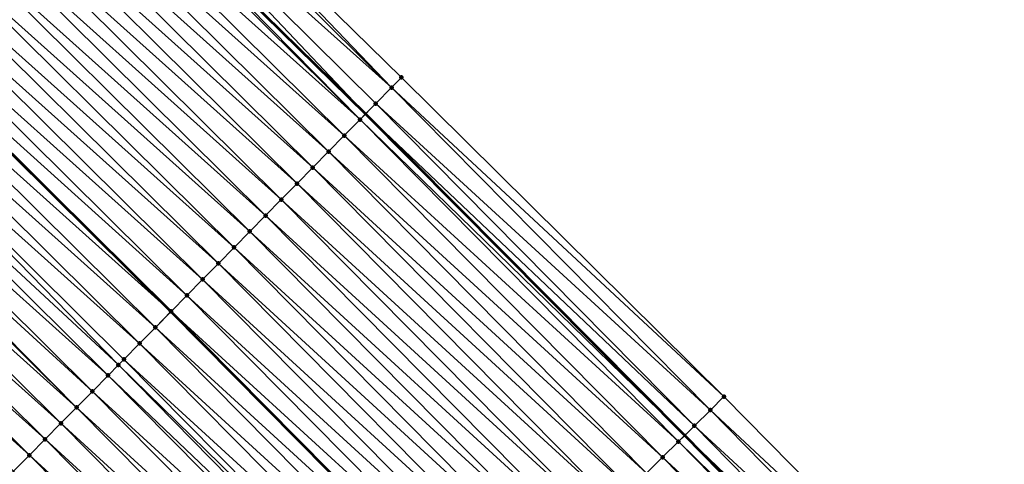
# Model space of a CAD drawing. Header units: feet. Extents: x 2017353 to 2024169, y 808050 to 818690.
# Tile 285 of 305: x 2022768 to 2022812, y 814058 to 814078. Entities that reach past the tile are written whole.
import ezdxf

# ---------------------------------------------------------------- set-up
doc = ezdxf.new("R2010")
doc.units = ezdxf.units.FT
doc.header["$MEASUREMENT"] = 0
for name, color, linetype, lineweight in [('EP_Travel Lane', 172, 'Continuous', 53), ('SB-Road Shots', 141, 'Continuous', 100), ('SB-Road X-Section', 40, 'Continuous', 13), ('STRIPING', 60, 'Continuous', 53)]:
    doc.layers.add(name, color=color, linetype=linetype, lineweight=lineweight)
doc.layers.add('I-77-MM15-17_SB-Surface-BORDER', color=7, linetype='Continuous')
doc.layers.add('I-77-MM15-17_SB-Surface-TIN', color=7, linetype='Continuous')

msp = doc.modelspace()

# ---------------------------------------------------------------- linework, layer by layer
at = {"layer": 'EP_Travel Lane'}
msp.add_polyline3d([(2022769.379040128, 814087.7297632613, 294.7547948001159), (2022783.657795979, 814073.7430818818, 295.463396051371), (2022797.882435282, 814059.4164384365, 296.1552700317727), (2022811.886032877, 814045.1531143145, 296.8314570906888), (2022826.034916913, 814030.596811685, 297.5256581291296), (2022839.726765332, 814016.0340375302, 298.2030862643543), (2022853.418327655, 814001.4715676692, 298.892780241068), (2022867.104800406, 813986.6246698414, 299.5942182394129), (2022880.586441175, 813971.867862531, 300.2891601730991), (2022894.190334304, 813956.8625569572, 300.9829358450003)], dxfattribs=at)
at = {"layer": 'I-77-MM15-17_SB-Surface-BORDER', "color": 3, "linetype": 'Continuous', "lineweight": -3}
msp.add_polyline3d([(2022770.972810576, 814089.3465911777, 294.9082043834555), (2022785.257227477, 814075.3653871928, 295.6120124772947), (2022799.633649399, 814061.1436051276, 296.3158301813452), (2022813.668397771, 814046.91095998, 296.99397027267), (2022827.604965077, 814032.0793633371, 297.6666465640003), (2022841.576589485, 814017.780694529, 298.3675052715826), (2022855.353183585, 814003.2988571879, 299.0720979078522), (2022869.031053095, 813988.3927877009, 299.7789028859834), (2022882.116961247, 813973.2729143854, 300.4398825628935), (2022895.046015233, 813957.6194864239, 301.0670082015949)], dxfattribs=at)
at = {"layer": 'I-77-MM15-17_SB-Surface-TIN', "color": 128, "linetype": 'Continuous', "lineweight": -3}
for points in [[(2022784.811597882, 814074.9133857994, 295.5706303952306), (2022770.610250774, 814088.978596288, 294.8694895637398), (2022769.908201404, 814088.2664642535, 294.8034019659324)], [(2022784.811597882, 814074.9133857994, 295.5706303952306), (2022770.972810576, 814089.3465911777, 294.9082043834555), (2022770.610250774, 814088.978596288, 294.8694895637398)], [(2022784.811597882, 814074.9133857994, 295.5706303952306), (2022785.257227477, 814075.3653871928, 295.6120124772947), (2022770.972810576, 814089.3465911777, 294.9082043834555)], [(2022769.908201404, 814088.2664642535, 294.8034019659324), (2022769.379040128, 814087.7297632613, 294.7547948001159), (2022783.657795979, 814073.7430818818, 295.463396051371)], [(2022784.109560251, 814074.2012421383, 295.5040707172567), (2022769.908201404, 814088.2664642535, 294.8034019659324), (2022783.657795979, 814073.7430818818, 295.463396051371)], [(2022784.109560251, 814074.2012421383, 295.5040707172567), (2022784.811597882, 814074.9133857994, 295.5706303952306), (2022769.908201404, 814088.2664642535, 294.8034019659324)], [(2022783.407439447, 814073.4891808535, 295.440855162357), (2022769.379040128, 814087.7297632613, 294.7547948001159), (2022769.206112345, 814087.5543715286, 294.7389101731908)], [(2022783.407439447, 814073.4891808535, 295.440855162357), (2022783.657795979, 814073.7430818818, 295.463396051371), (2022769.379040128, 814087.7297632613, 294.7547948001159)], [(2022783.407439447, 814073.4891808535, 295.440855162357), (2022769.206112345, 814087.5543715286, 294.7389101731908), (2022768.504363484, 814086.8419418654, 294.6607401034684)], [(2022782.705809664, 814072.7766332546, 295.3578973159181), (2022768.504363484, 814086.8419418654, 294.6607401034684), (2022767.80270724, 814086.1294204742, 294.5788462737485)], [(2022782.705809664, 814072.7766332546, 295.3578973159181), (2022783.407439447, 814073.4891808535, 295.440855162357), (2022768.504363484, 814086.8419418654, 294.6607401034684)], [(2022782.004169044, 814072.0640963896, 295.2753752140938), (2022767.80270724, 814086.1294204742, 294.5788462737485), (2022767.101016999, 814085.4169327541, 294.4983193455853)], [(2022782.004169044, 814072.0640963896, 295.2753752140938), (2022782.705809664, 814072.7766332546, 295.3578973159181), (2022767.80270724, 814086.1294204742, 294.5788462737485)], [(2022781.302396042, 814071.3516906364, 295.1981757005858), (2022767.101016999, 814085.4169327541, 294.4983193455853), (2022766.399241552, 814084.7045294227, 294.4212182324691)], [(2022781.302396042, 814071.3516906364, 295.1981757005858), (2022782.004169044, 814072.0640963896, 295.2753752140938), (2022767.101016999, 814085.4169327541, 294.4983193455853)], [(2022780.600635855, 814070.6392721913, 295.1204609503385), (2022766.399241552, 814084.7045294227, 294.4212182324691), (2022765.697413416, 814083.992178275, 294.3462355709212)], [(2022780.600635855, 814070.6392721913, 295.1204609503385), (2022781.302396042, 814071.3516906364, 295.1981757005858), (2022766.399241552, 814084.7045294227, 294.4212182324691)], [(2022779.898821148, 814069.9269077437, 295.0449382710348), (2022765.697413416, 814083.992178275, 294.3462355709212), (2022764.995572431, 814083.2798398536, 294.2717695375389)], [(2022779.898821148, 814069.9269077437, 295.0449382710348), (2022780.600635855, 814070.6392721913, 295.1204609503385), (2022765.697413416, 814083.992178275, 294.3462355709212)], [(2022779.196966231, 814069.2145831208, 294.9710323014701), (2022764.995572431, 814083.2798398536, 294.2717695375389), (2022764.293695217, 814082.5675373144, 294.19876016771)], [(2022779.196966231, 814069.2145831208, 294.9710323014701), (2022779.898821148, 814069.9269077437, 295.0449382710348), (2022764.995572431, 814083.2798398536, 294.2717695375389)], [(2022778.495053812, 814068.5023154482, 294.8994382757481), (2022764.293695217, 814082.5675373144, 294.19876016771), (2022763.591895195, 814081.8551583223, 294.1226471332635)], [(2022778.495053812, 814068.5023154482, 294.8994382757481), (2022779.196966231, 814069.2145831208, 294.9710323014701), (2022764.293695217, 814082.5675373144, 294.19876016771)], [(2022777.793128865, 814067.7900601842, 294.8283479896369), (2022763.591895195, 814081.8551583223, 294.1226471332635), (2022762.890188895, 814081.1426865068, 294.0427658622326)], [(2022777.793128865, 814067.7900601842, 294.8283479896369), (2022778.495053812, 814068.5023154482, 294.8994382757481), (2022763.591895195, 814081.8551583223, 294.1226471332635)], [(2022777.091528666, 814067.0774832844, 294.7442006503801), (2022762.890188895, 814081.1426865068, 294.0427658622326), (2022762.188454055, 814080.4302429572, 293.9640320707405)], [(2022777.091528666, 814067.0774832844, 294.7442006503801), (2022777.793128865, 814067.7900601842, 294.8283479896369), (2022762.890188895, 814081.1426865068, 294.0427658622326)], [(2022776.389766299, 814066.3650669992, 294.6665735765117), (2022762.188454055, 814080.4302429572, 293.9640320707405), (2022761.486737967, 814079.717780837, 293.8845443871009)], [(2022776.389766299, 814066.3650669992, 294.6665735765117), (2022777.091528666, 814067.0774832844, 294.7442006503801), (2022762.188454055, 814080.4302429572, 293.9640320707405)], [(2022775.688012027, 814065.6526426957, 294.5886209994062), (2022761.486737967, 814079.717780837, 293.8845443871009), (2022760.81827685, 814079.0392999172, 293.8131851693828)], [(2022775.688012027, 814065.6526426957, 294.5886209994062), (2022776.389766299, 814066.3650669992, 294.6665735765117), (2022761.486737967, 814079.717780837, 293.8845443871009)], [(2022760.082668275, 814078.2934879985, 293.7512012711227), (2022774.977287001, 814064.9317351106, 294.5222132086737), (2022760.776259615, 814078.996682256, 293.8092905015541)], [(2022774.985950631, 814064.9405225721, 294.5230168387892), (2022760.784898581, 814079.0054408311, 293.8100140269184), (2022760.776259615, 814078.996682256, 293.8092905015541)], [(2022774.985950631, 814064.9405225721, 294.5230168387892), (2022760.776259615, 814078.996682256, 293.8092905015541), (2022774.977287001, 814064.9317351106, 294.5222132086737)], [(2022774.985950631, 814064.9405225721, 294.5230168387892), (2022760.81827685, 814079.0392999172, 293.8131851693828), (2022760.784898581, 814079.0054408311, 293.8100140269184)], [(2022774.985950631, 814064.9405225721, 294.5230168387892), (2022775.688012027, 814065.6526426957, 294.5886209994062), (2022760.81827685, 814079.0392999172, 293.8131851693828)], [(2022774.283877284, 814064.2284142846, 294.4578931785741), (2022760.082668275, 814078.2934879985, 293.7512012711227), (2022759.380596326, 814077.5813783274, 293.6860215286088)], [(2022774.283877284, 814064.2284142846, 294.4578931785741), (2022774.977287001, 814064.9317351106, 294.5222132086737), (2022760.082668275, 814078.2934879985, 293.7512012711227)], [(2022773.581835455, 814063.5162747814, 294.3915022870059), (2022759.380596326, 814077.5813783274, 293.6860215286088), (2022758.678652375, 814076.8691418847, 293.6156953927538)], [(2022773.581835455, 814063.5162747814, 294.3915022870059), (2022774.283877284, 814064.2284142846, 294.4578931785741), (2022759.380596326, 814077.5813783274, 293.6860215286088)], [(2022772.637199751, 814062.5577900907, 294.29690264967), (2022758.678652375, 814076.8691418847, 293.6156953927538), (2022757.976573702, 814076.1570388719, 293.5507859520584)], [(2022772.637199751, 814062.5577900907, 294.29690264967), (2022772.879908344, 814062.8040216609, 294.3204990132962), (2022758.678652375, 814076.8691418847, 293.6156953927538)], [(2022772.879908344, 814062.8040216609, 294.3204990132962), (2022773.581835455, 814063.5162747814, 294.3915022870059), (2022758.678652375, 814076.8691418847, 293.6156953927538)], [(2022772.177871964, 814062.091876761, 294.2538890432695), (2022757.976573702, 814076.1570388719, 293.5507859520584), (2022757.274367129, 814075.4450625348, 293.4910190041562)], [(2022772.177871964, 814062.091876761, 294.2538890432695), (2022772.637199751, 814062.5577900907, 294.29690264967), (2022757.976573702, 814076.1570388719, 293.5507859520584)], [(2022771.475669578, 814061.3798962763, 294.1939536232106), (2022757.274367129, 814075.4450625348, 293.4910190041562), (2022756.716544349, 814074.8795152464, 293.4442737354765)], [(2022771.475669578, 814061.3798962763, 294.1939536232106), (2022772.177871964, 814062.091876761, 294.2538890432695), (2022757.274367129, 814075.4450625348, 293.4910190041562)], [(2022799.633649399, 814061.1436051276, 296.3158301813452), (2022785.257227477, 814075.3653871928, 295.6120124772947), (2022784.811597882, 814074.9133857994, 295.5706303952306)], [(2022799.03049963, 814060.5484967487, 296.2555921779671), (2022784.811597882, 814074.9133857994, 295.5706303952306), (2022784.109560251, 814074.2012421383, 295.5040707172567)], [(2022799.03049963, 814060.5484967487, 296.2555921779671), (2022799.633649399, 814061.1436051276, 296.3158301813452), (2022784.811597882, 814074.9133857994, 295.5706303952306)], [(2022770.773487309, 814060.6678958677, 294.1332093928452), (2022756.572102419, 814074.7331437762, 293.4335895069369), (2022755.869716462, 814074.0213451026, 293.3810349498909)], [(2022770.773487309, 814060.6678958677, 294.1332093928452), (2022756.716544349, 814074.8795152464, 293.4442737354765), (2022756.572102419, 814074.7331437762, 293.4335895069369)], [(2022770.773487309, 814060.6678958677, 294.1332093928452), (2022771.475669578, 814061.3798962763, 294.1939536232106), (2022756.716544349, 814074.8795152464, 293.4442737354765)], [(2022770.071190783, 814059.9560086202, 294.0770590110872), (2022755.869716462, 814074.0213451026, 293.3810349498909), (2022755.167547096, 814073.3093319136, 293.3197719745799)], [(2022770.071190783, 814059.9560086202, 294.0770590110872), (2022770.773487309, 814060.6678958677, 294.1332093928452), (2022755.869716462, 814074.0213451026, 293.3810349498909)], [(2022798.318427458, 814059.8463872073, 296.1940877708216), (2022784.109560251, 814074.2012421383, 295.5040707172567), (2022783.657795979, 814073.7430818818, 295.463396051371)], [(2022798.318427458, 814059.8463872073, 296.1940877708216), (2022799.03049963, 814060.5484967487, 296.2555921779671), (2022784.109560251, 814074.2012421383, 295.5040707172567)], [(2022783.407439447, 814073.4891808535, 295.440855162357), (2022797.882435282, 814059.4164384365, 296.1552700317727), (2022783.657795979, 814073.7430818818, 295.463396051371)], [(2022798.318427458, 814059.8463872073, 296.1940877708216), (2022783.657795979, 814073.7430818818, 295.463396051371), (2022797.882435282, 814059.4164384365, 296.1552700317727)], [(2022769.369088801, 814059.2439286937, 294.0130866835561), (2022755.167547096, 814073.3093319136, 293.3197719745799), (2022754.465562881, 814072.597135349, 293.2510647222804)], [(2022769.369088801, 814059.2439286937, 294.0130866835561), (2022770.071190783, 814059.9560086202, 294.0770590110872), (2022755.167547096, 814073.3093319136, 293.3197719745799)], [(2022797.606401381, 814059.1442307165, 296.130693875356), (2022783.407439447, 814073.4891808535, 295.440855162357), (2022782.705809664, 814072.7766332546, 295.3578973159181)], [(2022797.606401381, 814059.1442307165, 296.130693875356), (2022797.882435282, 814059.4164384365, 296.1552700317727), (2022783.407439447, 814073.4891808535, 295.440855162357)], [(2022796.894801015, 814058.4416406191, 296.0498494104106), (2022782.705809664, 814072.7766332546, 295.3578973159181), (2022782.004169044, 814072.0640963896, 295.2753752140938)], [(2022796.894801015, 814058.4416406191, 296.0498494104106), (2022797.606401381, 814059.1442307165, 296.130693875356), (2022782.705809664, 814072.7766332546, 295.3578973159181)], [(2022768.666935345, 814058.5318997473, 293.9511839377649), (2022754.465562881, 814072.597135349, 293.2510647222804), (2022753.763318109, 814071.885196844, 293.1928336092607)], [(2022768.666935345, 814058.5318997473, 293.9511839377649), (2022769.369088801, 814059.2439286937, 294.0130866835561), (2022754.465562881, 814072.597135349, 293.2510647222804)], [(2022767.964795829, 814057.8198569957, 293.8887207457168), (2022768.666935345, 814058.5318997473, 293.9511839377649), (2022753.763318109, 814071.885196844, 293.1928336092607)], [(2022796.183226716, 814057.7390239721, 295.9679364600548), (2022782.004169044, 814072.0640963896, 295.2753752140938), (2022781.302396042, 814071.3516906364, 295.1981757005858)], [(2022796.183226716, 814057.7390239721, 295.9679364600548), (2022796.894801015, 814058.4416406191, 296.0498494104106), (2022782.004169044, 814072.0640963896, 295.2753752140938)], [(2022795.471572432, 814057.036488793, 295.8893021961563), (2022781.302396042, 814071.3516906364, 295.1981757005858), (2022780.600635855, 814070.6392721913, 295.1204609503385)], [(2022795.471572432, 814057.036488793, 295.8893021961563), (2022796.183226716, 814057.7390239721, 295.9679364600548), (2022781.302396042, 814071.3516906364, 295.1981757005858)], [(2022794.759776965, 814056.3340974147, 295.816455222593), (2022780.600635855, 814070.6392721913, 295.1204609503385), (2022779.898821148, 814069.9269077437, 295.0449382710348)], [(2022794.759776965, 814056.3340974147, 295.816455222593), (2022795.471572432, 814057.036488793, 295.8893021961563), (2022780.600635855, 814070.6392721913, 295.1204609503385)], [(2022794.047984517, 814055.6317029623, 295.7434845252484), (2022779.898821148, 814069.9269077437, 295.0449382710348), (2022779.196966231, 814069.2145831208, 294.9710323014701)], [(2022794.047984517, 814055.6317029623, 295.7434845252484), (2022794.759776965, 814056.3340974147, 295.816455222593), (2022779.898821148, 814069.9269077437, 295.0449382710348)], [(2022793.336152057, 814054.929349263, 295.6721539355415), (2022779.196966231, 814069.2145831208, 294.9710323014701), (2022778.495053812, 814068.5023154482, 294.8994382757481)], [(2022793.336152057, 814054.929349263, 295.6721539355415), (2022794.047984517, 814055.6317029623, 295.7434845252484), (2022779.196966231, 814069.2145831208, 294.9710323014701)], [(2022792.624351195, 814054.2269633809, 295.5995281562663), (2022778.495053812, 814068.5023154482, 294.8994382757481), (2022777.793128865, 814067.7900601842, 294.8283479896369)], [(2022792.624351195, 814054.2269633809, 295.5995281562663), (2022793.336152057, 814054.929349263, 295.6721539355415), (2022778.495053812, 814068.5023154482, 294.8994382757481)], [(2022791.912620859, 814053.5245056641, 295.5240113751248), (2022777.793128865, 814067.7900601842, 294.8283479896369), (2022777.091528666, 814067.0774832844, 294.7442006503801)], [(2022791.912620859, 814053.5245056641, 295.5240113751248), (2022792.624351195, 814054.2269633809, 295.5995281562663), (2022777.793128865, 814067.7900601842, 294.8283479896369)], [(2022791.200957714, 814052.8219795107, 295.445740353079), (2022777.091528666, 814067.0774832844, 294.7442006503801), (2022776.389766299, 814066.3650669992, 294.6665735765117)], [(2022791.200957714, 814052.8219795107, 295.445740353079), (2022791.912620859, 814053.5245056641, 295.5240113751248), (2022777.091528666, 814067.0774832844, 294.7442006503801)], [(2022790.489250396, 814052.1194983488, 295.369280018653), (2022776.389766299, 814066.3650669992, 294.6665735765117), (2022775.688012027, 814065.6526426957, 294.5886209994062)], [(2022790.489250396, 814052.1194983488, 295.369280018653), (2022791.200957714, 814052.8219795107, 295.445740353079), (2022776.389766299, 814066.3650669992, 294.6665735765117)], [(2022789.777550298, 814051.4170098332, 295.2925237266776), (2022775.688012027, 814065.6526426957, 294.5886209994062), (2022774.985950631, 814064.9405225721, 294.5230168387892)], [(2022789.777550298, 814051.4170098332, 295.2925237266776), (2022790.489250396, 814052.1194983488, 295.369280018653), (2022775.688012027, 814065.6526426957, 294.5886209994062)], [(2022774.283877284, 814064.2284142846, 294.4578931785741), (2022789.056965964, 814050.7060597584, 295.221114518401), (2022774.977287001, 814064.9317351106, 294.5222132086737)], [(2022789.065702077, 814050.7146721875, 295.2218392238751), (2022774.985950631, 814064.9405225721, 294.5230168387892), (2022774.977287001, 814064.9317351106, 294.5222132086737)], [(2022789.065702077, 814050.7146721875, 295.2218392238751), (2022774.977287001, 814064.9317351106, 294.5222132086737), (2022789.056965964, 814050.7060597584, 295.221114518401)], [(2022789.065702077, 814050.7146721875, 295.2218392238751), (2022789.777550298, 814051.4170098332, 295.2925237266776), (2022774.985950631, 814064.9405225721, 294.5230168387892)], [(2022788.353570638, 814050.0126230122, 295.1627642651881), (2022774.283877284, 814064.2284142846, 294.4578931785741), (2022773.581835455, 814063.5162747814, 294.3915022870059)], [(2022788.353570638, 814050.0126230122, 295.1627642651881), (2022789.056965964, 814050.7060597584, 295.221114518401), (2022774.283877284, 814064.2284142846, 294.4578931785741)], [(2022787.641632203, 814049.3103772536, 295.0957777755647), (2022773.581835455, 814063.5162747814, 294.3915022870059), (2022772.879908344, 814062.8040216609, 294.3204990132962)], [(2022787.641632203, 814049.3103772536, 295.0957777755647), (2022788.353570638, 814050.0126230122, 295.1627642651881), (2022773.581835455, 814063.5162747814, 294.3915022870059)], [(2022786.929664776, 814048.608161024, 295.02997968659), (2022772.879908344, 814062.8040216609, 294.3204990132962), (2022772.637199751, 814062.5577900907, 294.29690264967)], [(2022786.929664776, 814048.608161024, 295.02997968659), (2022787.641632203, 814049.3103772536, 295.0957777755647), (2022772.879908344, 814062.8040216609, 294.3204990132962)], [(2022786.644399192, 814048.3267813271, 295.003182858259), (2022772.637199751, 814062.5577900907, 294.29690264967), (2022772.177871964, 814062.091876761, 294.2538890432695)], [(2022786.644399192, 814048.3267813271, 295.003182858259), (2022786.929664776, 814048.608161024, 295.02997968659), (2022772.637199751, 814062.5577900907, 294.29690264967)], [(2022786.217663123, 814047.9059796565, 294.9655846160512), (2022772.177871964, 814062.091876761, 294.2538890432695), (2022771.475669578, 814061.3798962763, 294.1939536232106)], [(2022786.217663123, 814047.9059796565, 294.9655846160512), (2022786.644399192, 814048.3267813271, 295.003182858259), (2022772.177871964, 814062.091876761, 294.2538890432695)], [(2022785.505536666, 814047.2039254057, 294.9063053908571), (2022771.475669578, 814061.3798962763, 294.1939536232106), (2022770.773487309, 814060.6678958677, 294.1332093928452)], [(2022785.505536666, 814047.2039254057, 294.9063053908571), (2022786.217663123, 814047.9059796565, 294.9655846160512), (2022771.475669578, 814061.3798962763, 294.1939536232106)], [(2022813.668397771, 814046.91095998, 296.99397027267), (2022799.633649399, 814061.1436051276, 296.3158301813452), (2022799.03049963, 814060.5484967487, 296.2555921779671)], [(2022784.793363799, 814046.5019184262, 294.8489286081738), (2022770.773487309, 814060.6678958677, 294.1332093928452), (2022770.071190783, 814059.9560086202, 294.0770590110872)], [(2022784.793363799, 814046.5019184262, 294.8489286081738), (2022785.505536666, 814047.2039254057, 294.9063053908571), (2022770.773487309, 814060.6678958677, 294.1332093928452)], [(2022813.034377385, 814046.2849368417, 296.9213105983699), (2022799.03049963, 814060.5484967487, 296.2555921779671), (2022798.318427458, 814059.8463872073, 296.1940877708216)], [(2022813.034377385, 814046.2849368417, 296.9213105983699), (2022813.668397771, 814046.91095998, 296.99397027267), (2022799.03049963, 814060.5484967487, 296.2555921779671)], [(2022784.08121415, 814045.7998877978, 294.7906000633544), (2022770.071190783, 814059.9560086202, 294.0770590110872), (2022769.369088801, 814059.2439286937, 294.0130866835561)], [(2022784.08121415, 814045.7998877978, 294.7906000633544), (2022784.793363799, 814046.5019184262, 294.8489286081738), (2022770.071190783, 814059.9560086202, 294.0770590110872)], [(2022812.322120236, 814045.583015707, 296.8673888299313), (2022798.318427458, 814059.8463872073, 296.1940877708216), (2022797.882435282, 814059.4164384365, 296.1552700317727)], [(2022812.322120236, 814045.583015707, 296.8673888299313), (2022813.034377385, 814046.2849368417, 296.9213105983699), (2022798.318427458, 814059.8463872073, 296.1940877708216)], [(2022783.369079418, 814045.097841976, 294.7316600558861), (2022769.369088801, 814059.2439286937, 294.0130866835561), (2022768.666935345, 814058.5318997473, 293.9511839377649)], [(2022783.369079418, 814045.097841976, 294.7316600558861), (2022784.08121415, 814045.7998877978, 294.7906000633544), (2022769.369088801, 814059.2439286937, 294.0130866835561)], [(2022811.609979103, 814044.8809764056, 296.8087114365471), (2022797.606401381, 814059.1442307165, 296.130693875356), (2022796.894801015, 814058.4416406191, 296.0498494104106)], [(2022797.606401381, 814059.1442307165, 296.130693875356), (2022811.886032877, 814045.1531143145, 296.8314570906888), (2022797.882435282, 814059.4164384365, 296.1552700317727)], [(2022811.609979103, 814044.8809764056, 296.8087114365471), (2022811.886032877, 814045.1531143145, 296.8314570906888), (2022797.606401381, 814059.1442307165, 296.130693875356)], [(2022812.322120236, 814045.583015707, 296.8673888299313), (2022797.882435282, 814059.4164384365, 296.1552700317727), (2022811.886032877, 814045.1531143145, 296.8314570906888)], [(2022782.656963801, 814044.3957766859, 294.6719365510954), (2022768.666935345, 814058.5318997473, 293.9511839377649), (2022767.964795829, 814057.8198569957, 293.8887207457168)], [(2022782.656963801, 814044.3957766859, 294.6719365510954), (2022783.369079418, 814045.097841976, 294.7316600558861), (2022768.666935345, 814058.5318997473, 293.9511839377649)], [(2022810.898268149, 814044.1784989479, 296.7324003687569), (2022796.894801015, 814058.4416406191, 296.0498494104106), (2022796.183226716, 814057.7390239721, 295.9679364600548)], [(2022810.898268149, 814044.1784989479, 296.7324003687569), (2022811.609979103, 814044.8809764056, 296.8087114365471), (2022796.894801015, 814058.4416406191, 296.0498494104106)]]:
    msp.add_3dface(points, dxfattribs=at)
at = {"layer": 'SB-Road Shots', "lineweight": 100}
for p in [(2022785.257227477, 814075.3653871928, 295.6120124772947), (2022784.811597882, 814074.9133857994, 295.5706303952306), (2022784.109560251, 814074.2012421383, 295.5040707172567), (2022783.407439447, 814073.4891808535, 295.440855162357), (2022782.705809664, 814072.7766332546, 295.3578973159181), (2022782.004169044, 814072.0640963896, 295.2753752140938), (2022781.302396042, 814071.3516906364, 295.1981757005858), (2022780.600635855, 814070.6392721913, 295.1204609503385), (2022779.898821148, 814069.9269077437, 295.0449382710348), (2022779.196966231, 814069.2145831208, 294.9710323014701), (2022778.495053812, 814068.5023154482, 294.8994382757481), (2022777.793128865, 814067.7900601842, 294.8283479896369), (2022777.091528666, 814067.0774832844, 294.7442006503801), (2022776.389766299, 814066.3650669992, 294.6665735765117), (2022775.688012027, 814065.6526426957, 294.5886209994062), (2022774.985950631, 814064.9405225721, 294.5230168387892), (2022774.283877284, 814064.2284142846, 294.4578931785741), (2022773.581835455, 814063.5162747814, 294.3915022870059), (2022772.879908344, 814062.8040216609, 294.3204990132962), (2022772.637199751, 814062.5577900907, 294.29690264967), (2022772.177871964, 814062.091876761, 294.2538890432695), (2022771.475669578, 814061.3798962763, 294.1939536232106), (2022799.633649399, 814061.1436051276, 296.3158301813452), (2022770.773487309, 814060.6678958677, 294.1332093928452), (2022799.03049963, 814060.5484967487, 296.2555921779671), (2022770.071190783, 814059.9560086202, 294.0770590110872), (2022798.318427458, 814059.8463872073, 296.1940877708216), (2022769.369088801, 814059.2439286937, 294.0130866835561), (2022797.606401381, 814059.1442307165, 296.130693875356), (2022768.666935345, 814058.5318997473, 293.9511839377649), (2022796.894801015, 814058.4416406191, 296.0498494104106)]:
    msp.add_point(p, dxfattribs=at)
at = {"layer": 'SB-Road X-Section', "extrusion": (0.7100691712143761, -0.7032623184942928, 0.03498404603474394), "elevation": 863799.2639570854, "flags": 128}
msp.add_lwpolyline([(2001823.726285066, -29942.61375556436), (2001823.209692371, -29942.65249409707), (2001822.209692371, -29942.71862217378), (2001821.209692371, -29942.78315346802), (2001820.209692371, -29942.86137141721), (2001819.209692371, -29942.94331540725), (2001818.209692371, -29943.02389165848), (2001817.209692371, -29943.10103999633), (2001816.209692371, -29943.17606858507), (2001815.209692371, -29943.25058022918), (2001814.209692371, -29943.32363431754), (2001813.209692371, -29943.39979397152), (2001812.209692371, -29943.47972417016), (2001811.209692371, -29943.55850618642), (2001810.209692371, -29943.63804255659), (2001809.257237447, -29943.7094454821), (2001809.209692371, -29943.71261856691), (2001808.209692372, -29943.77146734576), (2001807.209692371, -29943.83668701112), (2001806.209692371, -29943.90705622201), (2001805.209692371, -29943.97200542), (2001804.209692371, -29944.03180897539), (2001803.415332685, -29944.07858287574), (2001803.209692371, -29944.08927364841), (2001802.209692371, -29944.14186039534), (2001801.209692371, -29944.20316089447), (2001800.209692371, -29944.27191023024), (2001799.209692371, -29944.33017701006), (2001798.209692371, -29944.38898523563), (2001797.209692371, -29944.45155142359), (2001796.209692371, -29944.51957477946), (2001795.209692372, -29944.57732580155), (2001794.209692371, -29944.62830938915), (2001793.209692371, -29944.68889206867), (2001792.209692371, -29944.74979920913)], dxfattribs=at)
at = {"layer": 'SB-Road X-Section', "extrusion": (0.7100691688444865, -0.7032623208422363, 0.03498404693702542), "elevation": 863819.2572522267, "flags": 128}
msp.add_lwpolyline([(2001823.847312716, -29942.61017198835), (2001823.212577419, -29942.65157941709), (2001822.212577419, -29942.71817986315), (2001821.212577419, -29942.78143413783), (2001820.212577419, -29942.86444279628), (2001819.212577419, -29942.94701544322), (2001818.212577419, -29943.02426224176), (2001817.212577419, -29943.1020245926), (2001816.21257742, -29943.17759352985), (2001815.212577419, -29943.25154476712), (2001814.212577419, -29943.32318264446), (2001813.21257742, -29943.39431647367), (2001812.212577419, -29943.47851535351), (2001811.212577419, -29943.55618997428), (2001810.212577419, -29943.63419029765), (2001809.212577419, -29943.69983464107), (2001808.212577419, -29943.76499818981), (2001807.212577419, -29943.83142974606), (2001806.212577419, -29943.90247650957), (2001805.866836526, -29943.92608732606), (2001805.212577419, -29943.96912727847), (2001804.212577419, -29944.02909940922), (2001803.21257742, -29944.08988084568), (2001802.212577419, -29944.14606561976), (2001801.212577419, -29944.2100771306), (2001800.212577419, -29944.27201779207), (2001799.212577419, -29944.3345192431), (2001798.212577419, -29944.39431684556), (2001797.212577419, -29944.44936962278), (2001796.212577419, -29944.50838770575), (2001795.212577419, -29944.56855356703), (2001794.471788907, -29944.60714230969), (2001794.21257742, -29944.6199330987), (2001793.212577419, -29944.6757493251), (2001792.212577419, -29944.73345272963)], dxfattribs=at)
at = {"layer": 'SB-Road X-Section', "extrusion": (0.7001569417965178, -0.7131403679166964, 0.03480046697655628), "elevation": 835747.6538350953, "flags": 128}
msp.add_lwpolyline([(2013730.391871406, -28805.54088139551), (2013729.544558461, -28805.60115590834), (2013728.544558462, -28805.66269759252), (2013727.544558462, -28805.72612991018), (2013726.544558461, -28805.80702337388), (2013725.544558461, -28805.88898597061), (2013724.544558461, -28805.96766789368), (2013723.544558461, -28806.04055901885), (2013722.544558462, -28806.11357394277), (2013721.544558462, -28806.184947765), (2013720.544558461, -28806.25761756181), (2013719.544558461, -28806.33318011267), (2013718.544558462, -28806.41149857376), (2013717.544558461, -28806.48800524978), (2013716.544558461, -28806.56480806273), (2013715.544558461, -28806.63553540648), (2013714.544558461, -28806.6946461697), (2013713.544558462, -28806.76167325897), (2013712.544558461, -28806.82751122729), (2013712.143871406, -28806.85432429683), (2013711.544558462, -28806.89194532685), (2013710.544558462, -28806.95126048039), (2013709.544558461, -28807.00867203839), (2013708.544558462, -28807.06703593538), (2013707.544558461, -28807.1260116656), (2013706.544558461, -28807.18577136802), (2013705.544558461, -28807.24763754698), (2013704.544558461, -28807.30382281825), (2013703.544558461, -28807.35202833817), (2013702.544558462, -28807.41318694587), (2013701.544558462, -28807.46457806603), (2013700.544558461, -28807.51191897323), (2013699.544558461, -28807.55823784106), (2013698.544558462, -28807.60857464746), (2013697.544558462, -28807.65430479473)], dxfattribs=at)
at = {"layer": 'STRIPING'}
msp.add_polyline3d([(2022760.776259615, 814078.996682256, 293.8092905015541), (2022774.977287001, 814064.9317351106, 294.5222132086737), (2022789.056965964, 814050.7060597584, 295.221114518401), (2022803.060016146, 814036.4432932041, 295.9197432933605), (2022817.026294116, 814022.0848435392, 296.6015235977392), (2022830.716980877, 814007.5213930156, 297.2878449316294), (2022844.407714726, 813992.9578924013, 297.972147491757), (2022857.971334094, 813978.2379600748, 298.6507318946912), (2022871.454152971, 813963.4798632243, 299.2931101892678), (2022884.904905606, 813948.6443174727, 299.9780182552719), (2022898.108737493, 813933.6384046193, 300.6721661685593)], dxfattribs=at)

doc.saveas('drawing.dxf')
